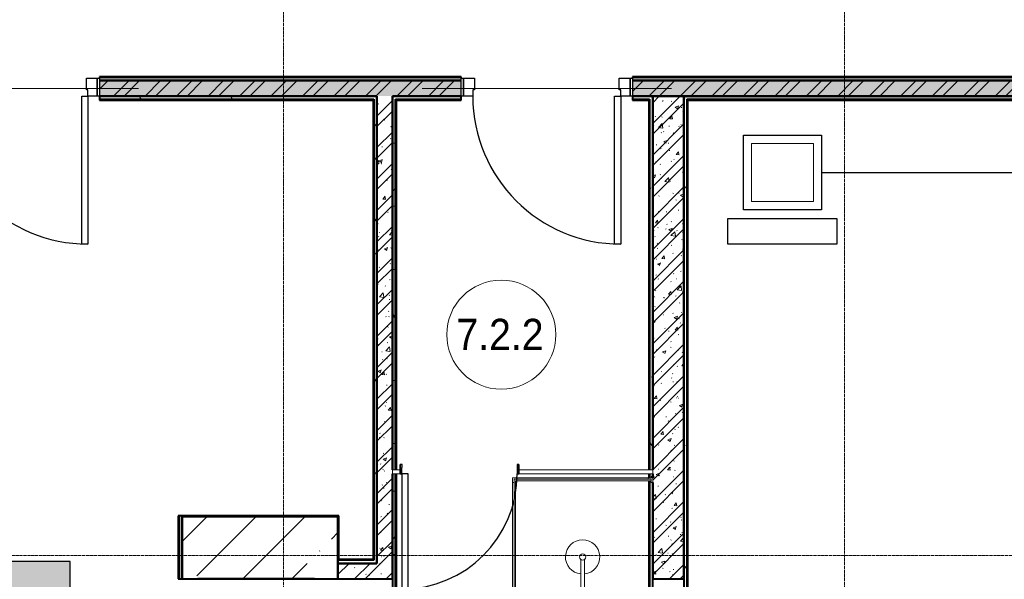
# Model space of a CAD drawing. Header units: millimetres. Extents: x -135639 to 224623, y -383017 to -59102.
# Tile 277 of 494: x 4520 to 10839, y -115374 to -111781. Entities that reach past the tile are written whole.
import ezdxf

# ---------------------------------------------------------------- set-up
doc = ezdxf.new("R2010")
doc.units = ezdxf.units.MM
doc.linetypes.add('Линия сетки', pattern=[25, 20, -2.5, 0, -2.5])
for name, color, linetype, lineweight in [('#СПС_КЛ_R3', 190, 'Continuous', 30), ('A-010-A_ROOM', 7, 'Continuous', 20), ('A-200-M_WALL', 7, 'Continuous', 18), ('A-200-M_WALL_INT', 7, 'Continuous', 18), ('A-200-M_WALL_PAT', 7, 'Continuous', 40), ('A-325-M_DOOR', 7, 'Continuous', 18), ('A-325-M_DOOR__FRAME', 7, 'Continuous', 30), ('A-325-M_DOOR_PANEL', 7, 'Continuous', 30), ('M-520-M_DRAINAGE_FW', 7, 'Continuous', 18), ('S-280-M_COLUMN', 7, 'Continuous', 18), ('S-280-M_STRUCT_FRAME', 7, 'Continuous', 18), ('Z-030-M_GRID', 7, 'Continuous', 9), ('Арматура воздуховодов', 7, 'Continuous', 18), ('ОС', 5, 'Continuous', 25), ('СС-011-ПОЖ-СИГНАЛИЗАЦИЯ', 1, 'Continuous', 30)]:
    doc.layers.add(name, color=color, linetype=linetype, lineweight=lineweight)
doc.layers.add('ССПС', color=5, linetype='Continuous')
doc.styles.add('1111', font='isocpeur.ttf')
doc.styles.add('Arial_2', font='arial.ttf', dxfattribs={"width": 0.9, "height": 400})
doc.styles.add('Reserve SS', font='arial.ttf', dxfattribs={"height": 2.5})
pattern_1 = [(50, (0, 0), (218.62117, -19.1268), [22.86, -251.46]), (355, (0, 0), (-42.2919, 229.2684), [18.288, -201.168]), (100.451, (18.22, -1.6), (176.3311, 210.13963), [19.428, -213.708]), (46.184, (0, 60.96), (325.29495, -50.4516), [34.29, -377.19]), (96.636, (27.1, 56.76), (284.883, 296.9127), [29.142, -320.562]), (351.184, (0, 60.96), (284.8858, 296.9107), [27.432, -301.752]), (21, (30.48, 45.72), (181.93753, -122.71832), [22.86, -251.46]), (326, (30.48, 45.72), (74.1622, 221.0262), [18.288, -201.168]), (71.451, (45.64, 35.5), (256.10035, 98.30526), [19.428, -213.708]), (37.5, (0, 0), (3.70639, 101.465895), [3.353, -195.377, 3.353, -200.863, -201.93]), (37.5, (0, 0), (3.70639, 101.465895), [-402.946, 3.353, -198.577]), (7.5, (0, 0), (80.18358, 120.21653), [3.353, -113.081, 3.353, -190.805, -76.962]), (7.5, (0, 0), (80.18358, 120.21653), [-310.591, 3.353, -73.609]), (327.5, (-67.97, 0), (162.70865, -6.87497), [3.353, -72.847, 3.353, -234.391, -315.468]), (327.5, (-67.97, 0), (162.70865, -6.87497), [-313.944, 3.353, -312.115]), (317.5, (-98.45, 0), (177.75468, 30.51183), [3.353, -95.707, 3.353, -154.534, -224.028]), (317.5, (-98.45, 0), (177.75468, 30.51183), [-256.946, 3.353, -220.675])]
pattern_2 = [(45, (0, 0), (-101.02788, 101.02788), []), (45, (67.35, 0), (-101.02788, 101.02788), [])]
pattern_3 = [(0, (0, 0), (406.4, 101.6), [33.528, -271.272, 33.528, -271.272, -1625.6]), (0, (0, 0), (406.4, 101.6), [-609.6, 33.528, -576.072, 33.528, -271.272, -711.2]), (0, (0, 0), (406.4, 101.6), [-1524, 33.528, -169.672, 33.528, -474.472]), (120, (152.4, 50.8), (-291.18818, 301.15272), [33.528, -271.272, 33.528, -271.272, -1625.6]), (120, (152.4, 50.8), (-291.18818, 301.15272), [-609.6, 33.528, -576.072, 33.528, -271.272, -711.2]), (120, (152.4, 50.8), (-291.18818, 301.15272), [-1524, 33.528, -169.672, 33.528, -474.472]), (240, (203.2, 254), (-115.21182, -402.75272), [33.528, -271.272, 33.528, -271.272, -1625.6]), (240, (203.2, 254), (-115.21182, -402.75272), [-609.6, 33.528, -576.072, 33.528, -271.272, -711.2]), (240, (203.2, 254), (-115.21182, -402.75272), [-1524, 33.528, -169.672, 33.528, -474.472])]

# ---------------------------------------------------------------- blocks, each defined once
blk = doc.blocks.new('101_Дверь_Однопольная - _ПЧ_Мет_900х2000_Служеб помещения_EI30_Пр-4451913-B1_-7_650_')
at = {"layer": 'A-325-M_DOOR', "color": 253, "lineweight": 30, "true_color": 0xaaaaaa}
for p, q in [((-550, 50), (-535, 50)), ((-550, -65), (-550, 50)), ((-535, 50), (-535, -65)), ((535, -65), (535, 50)), ((535, 50), (550, 50)), ((550, 50), (550, -65)), ((-535, -65), (-550, -65)), ((550, -65), (535, -65))]:
    blk.add_line(p, q, dxfattribs=at)
at = {"layer": 'A-325-M_DOOR__FRAME', "color": 253, "true_color": 0xaaaaaa}
for p, q in [((-535, 50), (-475, 50)), ((-535, -65), (-535, 50)), ((-475, 50), (-475, 10)), ((-475, 10), (-465, 10)), ((-465, 10), (-465, -65)), ((465, 10), (475, 10)), ((465, -65), (465, 10)), ((475, 50), (535, 50)), ((475, 10), (475, 50)), ((535, 50), (535, -65)), ((-465, -65), (-535, -65)), ((535, -65), (465, -65))]:
    blk.add_line(p, q, dxfattribs=at)
at = {"layer": 'A-325-M_DOOR_PANEL', "color": 253, "true_color": 0xaaaaaa}
for p, q in [((-475, 1000), (-435, 1000)), ((-475, 50), (-475, 1000)), ((-435, 1000), (-435, 50)), ((-435, 50), (-475, 50))]:
    blk.add_line(p, q, dxfattribs=at)
blk.add_arc((-475, 50), 950, 0, 90, dxfattribs=at)
blk = doc.blocks.new('MR_Душевой поддон - Санузел с душем_900х900-3351408-B1_-7_650_')
at = {"layer": 'M-520-M_DRAINAGE_FW', "color": 253, "true_color": 0xaaaaaa}
for p, q in [((-70, 900), (-100, 900)), ((-100, 900), (-100, 870)), ((-90, 870), (-90, 890)), ((-90, 890), (-70, 890)), ((790, 890), (-90, 890)), ((-90, 890), (-90, 10)), ((-70, 900), (770, 900)), ((-70, 890), (-70, 900)), ((800, 900), (770, 900)), ((770, 900), (770, 890)), ((770, 890), (790, 890)), ((790, 890), (790, 870)), ((790, 880), (790, 890)), ((800, 870), (800, 900)), ((-100, 30), (-100, 870)), ((-100, 870), (-90, 870)), ((-80, 10), (-80, 880)), ((-80, 880), (790, 880)), ((790, 870), (800, 870)), ((338.7, 20), (338.7, 375.1)), ((361.3, 375.1), (361.3, 20)), ((251.9, 129.1), (298.9, 129.1)), ((251.9, 120), (251.9, 129.1)), ((298.9, 129.1), (298.9, 120)), ((251.9, 120), (298.9, 120)), ((251.9, 92.5), (251.9, 120)), ((298.9, 120), (251.9, 120)), ((298.9, 92.5), (251.9, 92.5)), ((253.8, 92.5), (296.6, 92.5)), ((253.8, 42), (253.8, 92.5)), ((266.7, 73.7), (338.7, 73.7)), ((296.6, 92.5), (296.6, 73.7)), ((298.9, 120), (298.9, 92.5)), ((361.3, 73.7), (405, 73.7)), ((-100, 30), (-100, 0)), ((-90, 30), (-100, 30)), ((-90, 10), (-90, 30)), ((-70, 10), (-90, 10)), ((-90, 10), (-80, 10)), ((250.2, 20), (-80, 20)), ((-70, 0), (-70, 10)), ((250.2, 20), (310, 20)), ((250.2, 0), (250.2, 20)), ((266.7, 42), (253.8, 42)), ((264, 34), (296, 34)), ((264, 20), (264, 34)), ((296, 20), (264, 20)), ((338.7, 42), (266.7, 42)), ((266.7, 42), (293.6, 42)), ((266.7, 34), (266.7, 42)), ((293.6, 34), (266.7, 34)), ((293.6, 42), (293.6, 34)), ((296, 34), (296, 20)), ((338.7, 20), (310, 20)), ((310, 20), (310, 0)), ((361.3, 20), (338.7, 20)), ((405, 42), (361.3, 42)), ((400, 20), (361.3, 20)), ((400, 0), (400, 20)), ((400, 20), (405, 20)), ((-100, 0), (-70, 0)), ((310, 0), (250.2, 0)), ((405, 0), (400, 0))]:
    blk.add_line(p, q, dxfattribs=at)
for centre, radius, start, end in [((350, 391.5), 110, 275.91598, 264.08402), ((350, 391.5), 20, 0, 180), ((350, 391.5), 20, 180, 0), ((350, 391.5), 20, 235.4667, 304.5333), ((350, 56.1), 15.5, 137.00933, 222.99067), ((350, 56.1), 15.5, 317.00933, 42.99067)]:
    blk.add_arc(centre, radius, start, end, dxfattribs=at)
blk = doc.blocks.new('ПР - _ПЧ_1100_100_Оп250-250_Шаг300_Арм16_Арм10-3254885-B1_-7_650_')
at = {"layer": 'S-280-M_STRUCT_FRAME', "color": 21, "true_color": 0xffaaaa}
for p, q in [((-800, 0), (800, 0)), ((-800, 0), (-550, 0)), ((-465, 0), (465, 0)), ((-465, 0), (465, 0)), ((550, 0), (800, 0))]:
    blk.add_line(p, q, dxfattribs=at)
blk = doc.blocks.new('101_Дверь_Однопольная - _ПЧ_700х2000_Дверь пластиковая_Л-3605399-B1_-7_650_')
at = {"layer": 'A-325-M_DOOR', "color": 253, "lineweight": 30, "true_color": 0xaaaaaa}
for p, q in [((-380, 12.5), (-381, 12.5)), ((-381, 12.5), (-381, -47.5)), ((-380, -47.5), (-380, 12.5)), ((381, 12.5), (380, 12.5)), ((380, 12.5), (380, -47.5)), ((381, -47.5), (381, 12.5)), ((-381, -47.5), (-380, -47.5)), ((380, -47.5), (381, -47.5))]:
    blk.add_line(p, q, dxfattribs=at)
at = {"layer": 'A-325-M_DOOR__FRAME', "color": 253, "true_color": 0xaaaaaa}
for p, q in [((-370, 12.5), (-380, 12.5)), ((-380, 12.5), (-380, -47.5)), ((-370, -27.5), (-370, 12.5)), ((380, 12.5), (370, 12.5)), ((370, 12.5), (370, -27.5)), ((380, -47.5), (380, 12.5)), ((-380, -47.5), (-369, -47.5)), ((-369, -27.5), (-370, -27.5)), ((-369, -47.5), (-369, -27.5)), ((370, -27.5), (369, -27.5)), ((369, -27.5), (369, -47.5)), ((369, -47.5), (380, -47.5))]:
    blk.add_line(p, q, dxfattribs=at)
at = {"layer": 'A-325-M_DOOR_PANEL', "color": 253, "true_color": 0xaaaaaa}
for p, q in [((370, 752.5), (330, 752.5)), ((330, 752.5), (330, 12.5)), ((370, 12.5), (370, 752.5)), ((330, 12.5), (370, 12.5))]:
    blk.add_line(p, q, dxfattribs=at)
blk.add_arc((370, 12.5), 740, 90, 180, dxfattribs=at)
blk = doc.blocks.new('135_SLK_GD_AR_rvt-1-B1_-7_650_')
at = {"layer": 'A-200-M_WALL_PAT', "lineweight": 9, "true_color": 0xaaaaaa}
h = blk.add_hatch(dxfattribs=at)
h.set_pattern_fill('FP_11', color=253, style=0, pattern_type=2)
h.set_pattern_definition(pattern_3)
h.paths.add_polyline_path([(36130, 80650), (36150, 80650), (36150, 80670), (35900, 80670), (35900, 80650)])
h.paths.add_polyline_path([(34700, 80650), (34700, 80670), (28500, 80670), (28500, 80650), (33672.6, 80650)])
h.paths.add_polyline_path([(27400, 80650), (27400, 80670), (16590, 80670), (16590, 80650), (26140.5, 80650)])
h.paths.add_polyline_path([(15490, 80650), (15490, 80670), (13170, 80670), (13170, 80650), (14842.4, 80650)])
h.paths.add_polyline_path([(12070, 80650), (12070, 80670), (8750, 80670), (8750, 80650), (11076.3, 80650)])
h.paths.add_polyline_path([(7600, 80650), (7850, 80650), (7850, 80670), (7580, 80670), (7580, 80650)])
h = blk.add_hatch(dxfattribs=at)
h.set_pattern_fill('FP_1', color=253, style=0, pattern_type=2)
h.set_pattern_definition(pattern_1)
h.paths.add_polyline_path([(28625, 80550), (28650, 80550), (28650, 80650), (28500, 80650), (28500, 80550)])
h.paths.add_polyline_path([(27400, 80550), (27400, 80650), (16590, 80650), (16590, 80550), (26140.5, 80550)])
h.paths.add_polyline_path([(15490, 80550), (15490, 80650), (13170, 80650), (13170, 80550), (15050, 80550)])
h.paths.add_polyline_path([(12070, 80550), (12070, 80650), (8750, 80650), (8750, 80550), (11076.3, 80550)])
h.paths.add_polyline_path([(7700, 80550), (7850, 80550), (7850, 80650), (7700, 80650)])
h = blk.add_hatch(dxfattribs=at)
h.set_pattern_fill('FP_2', color=253, style=0, pattern_type=2)
h.set_pattern_definition(pattern_2)
h.paths.add_polyline_path([(28625, 80550), (28650, 80550), (28650, 80650), (28500, 80650), (28500, 80550)])
h.paths.add_polyline_path([(27400, 80550), (27400, 80650), (16590, 80650), (16590, 80550), (26140.5, 80550)])
h.paths.add_polyline_path([(15490, 80550), (15490, 80650), (13170, 80650), (13170, 80550), (15050, 80550)])
h.paths.add_polyline_path([(12070, 80550), (12070, 80650), (8750, 80650), (8750, 80550), (11076.3, 80550)])
h.paths.add_polyline_path([(7700, 80550), (7850, 80550), (7850, 80650), (7700, 80650)])
h = blk.add_hatch(dxfattribs=at)
h.set_pattern_fill('FP_11', color=253, style=0, pattern_type=2)
h.set_pattern_definition(pattern_3)
h.paths.add_polyline_path([(14930, 80530), (14930, 80550), (13170, 80550), (13170, 80530), (14925, 80530)])
h.paths.add_polyline_path([(12070, 80530), (12070, 80550), (9370, 80550), (9370, 80530), (11076.3, 80530)])
h = blk.add_hatch(dxfattribs=at)
h.set_pattern_fill('FP_11', color=253, style=0, pattern_type=2)
h.set_pattern_definition(pattern_3)
h.paths.add_polyline_path([(14950, 77570), (14950, 80550), (14930, 80550), (14930, 77570)])
h = blk.add_hatch(dxfattribs=at)
h.set_pattern_fill('FP_1', color=253, style=0, pattern_type=2)
h.set_pattern_definition(pattern_1)
h.paths.add_polyline_path([(15050, 77450), (15050, 80550), (14950, 80550), (14950, 77450)])
h = blk.add_hatch(dxfattribs=at)
h.set_pattern_fill('FP_2', color=253, style=0, pattern_type=2)
h.set_pattern_definition(pattern_2)
h.paths.add_polyline_path([(15050, 77450), (15050, 80550), (14950, 80550), (14950, 77450)])
h = blk.add_hatch(dxfattribs=at)
h.set_pattern_fill('FP_11', color=253, style=0, pattern_type=2)
h.set_pattern_definition(pattern_3)
h.paths.add_polyline_path([(16700, 80530), (16700, 80550), (16590, 80550), (16590, 80530), (16695, 80530)])
h.paths.add_polyline_path([(15490, 80530), (15490, 80550), (15050, 80550), (15050, 80530), (15070, 80530)])
h = blk.add_hatch(dxfattribs=at)
h.set_pattern_fill('FP_11', color=253, style=0, pattern_type=2)
h.set_pattern_definition(pattern_3)
h.paths.add_polyline_path([(15050, 77200), (15070, 77200), (15070, 78125), (15050, 78125), (15050, 77205)])
h.paths.add_polyline_path([(15050, 78150), (15070, 78150), (15070, 80530), (15050, 80530), (15050, 78990)])
h = blk.add_hatch(dxfattribs=at)
h.set_pattern_fill('FP_11', color=253, style=0, pattern_type=2)
h.set_pattern_definition(pattern_3)
h.paths.add_polyline_path([(16700, 77450.4), (16720, 77450.4), (16720, 78070), (16710, 78070), (16710, 78080), (16700, 78080), (16700, 77659.4)])
h.paths.add_polyline_path([(16715.8, 78100), (16720, 78100), (16720, 78125), (16700, 78125), (16700, 78100), (16710, 78100)])
h.paths.add_polyline_path([(16720, 78150), (16720, 80550), (16700, 80550), (16700, 78150), (16715.5, 78150)])
h = blk.add_hatch(dxfattribs=at)
h.set_pattern_fill('FP_1', color=253, style=0, pattern_type=2)
h.set_pattern_definition(pattern_1)
h.paths.add_polyline_path([(16720, 77450), (16920, 77450.4), (16920, 80550), (16720, 80550), (16720, 77450.4)])
h = blk.add_hatch(dxfattribs=at)
h.set_pattern_fill('FP_2', color=253, style=0, pattern_type=2)
h.set_pattern_definition(pattern_2)
h.paths.add_polyline_path([(16720, 77450), (16920, 77450.4), (16920, 80550), (16720, 80550), (16720, 77450.4)])
h = blk.add_hatch(dxfattribs=at)
h.set_pattern_fill('FP_11', color=253, style=0, pattern_type=2)
h.set_pattern_definition(pattern_3)
h.paths.add_polyline_path([(28625, 80530), (28630, 80530), (28630, 80550), (28500, 80550), (28500, 80530)])
h.paths.add_polyline_path([(27400, 80530), (27400, 80550), (16920, 80550), (16920, 80530), (26140.5, 80530)])
h = blk.add_hatch(dxfattribs=at)
h.set_pattern_fill('FP_11', color=253, style=0, pattern_type=2)
h.set_pattern_definition(pattern_3)
h.paths.add_polyline_path([(16920, 77450.4), (16940, 77450.4), (16940, 80530), (16920, 80530), (16920, 77659.4)])
h = blk.add_hatch(dxfattribs=at)
h.set_pattern_fill('FP_1', color=253, style=0, pattern_type=2)
h.set_pattern_definition(pattern_1)
h.paths.add_polyline_path([(14950, 77450), (14950, 77550), (14700, 77550), (14700, 77450), (14842.4, 77450)])
h = blk.add_hatch(dxfattribs=at)
h.set_pattern_fill('FP_2', color=253, style=0, pattern_type=2)
h.set_pattern_definition(pattern_2)
h.paths.add_polyline_path([(14950, 77450), (14950, 77550), (14700, 77550), (14700, 77450), (14842.4, 77450)])
h = blk.add_hatch(dxfattribs=at)
h.set_pattern_fill('FP_11', color=253, style=0, pattern_type=2)
h.set_pattern_definition(pattern_3)
h.paths.add_polyline_path([(13820, 77020), (13820, 77450), (13800, 77450), (13800, 77020)])
at = {"layer": 'A-200-M_WALL', "color": 253, "lineweight": 40, "true_color": 0xaaaaaa}
for p, q in [((15490, 80670), (13170, 80670)), ((15490, 80650), (13170, 80650)), ((13170, 80650), (15490, 80650)), ((27400, 80670), (16590, 80670)), ((27400, 80650), (16590, 80650)), ((16590, 80650), (27400, 80650)), ((13170, 80550), (14925, 80550)), ((14925, 80550), (13170, 80550)), ((13170, 80530), (14925, 80530)), ((14930, 80550), (14925, 80550)), ((14925, 80530), (14930, 80530)), ((14930, 80530), (14930, 77575)), ((14950, 80550), (14950, 77575)), ((14950, 77575), (14950, 80550)), ((15050, 80550), (15490, 80550)), ((15490, 80550), (15050, 80550)), ((15050, 80530), (15050, 80525)), ((15050, 78150), (15050, 80525)), ((15050, 80525), (15050, 78150)), ((15070, 80530), (15490, 80530)), ((15070, 80525), (15070, 80530)), ((15070, 78150), (15070, 80525)), ((16590, 80550), (16695, 80550)), ((16695, 80550), (16590, 80550)), ((16590, 80530), (16695, 80530)), ((16700, 80550), (16695, 80550)), ((16695, 80530), (16700, 80530)), ((16700, 80530), (16700, 78150)), ((16720, 80550), (16720, 78150)), ((16920, 80550), (16720, 80550)), ((16720, 80550), (16920, 80550)), ((16720, 78150), (16720, 80550)), ((16920, 80550), (27400, 80550)), ((27400, 80550), (16920, 80550)), ((16920, 80530), (16920, 80525)), ((16920, 77450.4), (16920, 80525)), ((16920, 80525), (16920, 77450.4)), ((16940, 80530), (27400, 80530)), ((16940, 80525), (16940, 80530)), ((16940, 77450.4), (16940, 80525)), ((15050, 77450), (15050, 78125)), ((15050, 78125), (15050, 77450)), ((15070, 77205), (15070, 78125)), ((16700, 78125), (16700, 78100)), ((16720, 78125), (16720, 78100)), ((16720, 78100), (16720, 78125)), ((16700, 78080), (16700, 77450.4)), ((16720, 78070), (16720, 77450.4)), ((16720, 77450.4), (16720, 78070)), ((13680, 77855), (13680, 77450)), ((13700, 77855), (13700, 77850)), ((14705, 77570), (14700, 77570)), ((14700, 77550), (14705, 77550)), ((14930, 77570), (14705, 77570)), ((14950, 77550), (14705, 77550)), ((14705, 77550), (14950, 77550)), ((14930, 77575), (14930, 77570)), ((14950, 77570), (14950, 77575)), ((13820, 77445), (13820, 77450)), ((16700, 77450.4), (16700, 77400)), ((16920, 77450), (16920, 77450.4)), ((16920, 77450.4), (16920, 77450)), ((16940, 77400), (16940, 77450.4))]:
    blk.add_line(p, q, dxfattribs=at)
at = {"layer": 'A-200-M_WALL_INT', "color": 253, "lineweight": 40, "true_color": 0xaaaaaa}
for p, q in [((15490, 80675), (13170, 80675)), ((13170, 80675), (13170, 80665)), ((15490, 80665), (15490, 80675)), ((27400, 80675), (16590, 80675)), ((16590, 80675), (16590, 80665)), ((13170, 80550), (13170, 80525)), ((13170, 80525), (14925, 80525)), ((14925, 80550), (14950, 80550)), ((14925, 80525), (14925, 77575)), ((14950, 80550), (14930, 80550)), ((15050, 80525), (15050, 80550)), ((15050, 80550), (15050, 80530)), ((15075, 80525), (15490, 80525)), ((15075, 78150), (15075, 80525)), ((15490, 80525), (15490, 80550)), ((16590, 80550), (16590, 80525)), ((16590, 80525), (16695, 80525)), ((16695, 80550), (16720, 80550)), ((16695, 80525), (16695, 78150)), ((16720, 80550), (16700, 80550)), ((16920, 80525), (16920, 80550)), ((16920, 80550), (16920, 80530)), ((16945, 80525), (27400, 80525)), ((16945, 77450.4), (16945, 80525)), ((15075, 77205), (15075, 78125)), ((16695, 78125), (16695, 78100)), ((16695, 78080), (16695, 77450.4)), ((13700, 77855), (13675, 77855)), ((13675, 77855), (13675, 77450)), ((14705, 77855), (13700, 77855)), ((14705, 77850), (14705, 77855)), ((13700, 77450), (13700, 77850)), ((13700, 77850), (14700, 77850)), ((14700, 77850), (14700, 77570)), ((14705, 77575), (14705, 77850)), ((14700, 77570), (14700, 77550)), ((14705, 77550), (14700, 77550)), ((14700, 77550), (14700, 77450)), ((14925, 77575), (14705, 77575)), ((14950, 77575), (14950, 77550)), ((14950, 77550), (14950, 77570)), ((13675, 77450), (13700, 77450)), ((13820, 77450), (13800, 77450)), ((13800, 77450), (13800, 77445)), ((14550, 77450), (13820, 77450)), ((14550, 77445), (14550, 77450)), ((14700, 77450), (14950, 77450)), ((14950, 77450), (15050, 77450)), ((15050, 77450), (15050, 77205)), ((16695, 77450.4), (16695, 77400)), ((16720, 77450.4), (16720, 77450)), ((16720, 77400), (16720, 77450.4)), ((16720, 77450), (16920, 77450)), ((16920, 77450), (16920, 77400)), ((16945, 77400), (16945, 77450.4))]:
    blk.add_line(p, q, dxfattribs=at)
at = {"layer": 'A-200-M_WALL_INT', "color": 253, "true_color": 0xaaaaaa}
for p, q in [((15050, 78150), (15099, 78150)), ((15050, 78150), (15050, 78125)), ((15099, 78125), (15050, 78125)), ((15861, 78150), (16720, 78150)), ((16720, 78125), (15861, 78125)), ((16720, 78150), (16720, 78125))]:
    blk.add_line(p, q, dxfattribs=at)
at = {"layer": 'A-325-M_DOOR', "color": 253, "lineweight": 18, "true_color": 0xaaaaaa, "rotation": 180}
for name, p in [('101_Дверь_Однопольная - _ПЧ_Мет_900х2000_Служеб помещения_EI30_Пр-4451913-B1_-7_650_', (12620, 80600)), ('101_Дверь_Однопольная - _ПЧ_Мет_900х2000_Служеб помещения_EI30_Пр-4451913-B1_-7_650_', (16040, 80600)), ('101_Дверь_Однопольная - _ПЧ_700х2000_Дверь пластиковая_Л-3605399-B1_-7_650_', (15480, 78137.5))]:
    blk.add_blockref(name, p, dxfattribs=at)
at = {"layer": 'M-520-M_DRAINAGE_FW', "color": 253, "lineweight": 18, "true_color": 0xaaaaaa}
blk.add_blockref('MR_Душевой поддон - Санузел с душем_900х900-3351408-B1_-7_650_', (15920, 77200), dxfattribs=at)
at = {"layer": 'S-280-M_STRUCT_FRAME', "color": 253, "lineweight": 18, "true_color": 0xaaaaaa, "rotation": 180}
for p in [(12620, 80600), (16040, 80600)]:
    blk.add_blockref('ПР - _ПЧ_1100_100_Оп250-250_Шаг300_Арм16_Арм10-3254885-B1_-7_650_', p, dxfattribs=at)
blk = doc.blocks.new('135_SLK_GD_KR_rvt-1-B1_-7_650_')
at = {"layer": 'S-280-M_COLUMN', "lineweight": 9, "true_color": 0xaaaaaa}
h = blk.add_hatch(dxfattribs=at)
h.set_pattern_fill('FP_20', color=253, style=0, pattern_type=2)
h.set_pattern_definition([(45, (0, 0), (-314.309, 314.309), []), (45, (314.3, 0), (-314.309, 314.309), [555.625, -111.125, 3.353, -107.772])])
h.paths.add_polyline_path([(14700, 77450), (14700, 77850), (13700, 77850), (13700, 77450), (13900.8, 77450)])
at = {"layer": 'S-280-M_COLUMN', "color": 253, "lineweight": 40, "true_color": 0xaaaaaa}
for p, q in [((14700, 77850), (13700, 77850)), ((13700, 77850), (13700, 77450)), ((14700, 77450), (14700, 77850)), ((13700, 77450), (14700, 77450))]:
    blk.add_line(p, q, dxfattribs=at)
blk = doc.blocks.new('050_Марка_Помещение - Номер-620969-B1_-7_650_')
at = {"layer": 'A-010-A_ROOM', "color": 253, "true_color": 0xaaaaaa}
blk.add_circle((0, 0), 3.5, dxfattribs=at)
blk = doc.blocks.new('-1 эт')
at = {"layer": 'Z-030-M_GRID', "color": 253, "linetype": 'Линия сетки', "true_color": 0xaaaaaa}
for p, q in [((14350, -19700.2), (14350, 89250.8)), ((17950, -19700), (17950, 89251)), ((155946.9, 77600), (-3682.8, 77600))]:
    blk.add_line(p, q, dxfattribs=at)
at = {"lineweight": 5}
for name in ['135_SLK_GD_KR_rvt-1-B1_-7_650_', '135_SLK_GD_AR_rvt-1-B1_-7_650_']:
    blk.add_blockref(name, (0, 0), dxfattribs=at)
at = {"layer": 'A-010-A_ROOM', "color": 253, "true_color": 0xaaaaaa, "xscale": 99.99999999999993, "yscale": 99.99999999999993, "zscale": 99.99999999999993}
blk.add_blockref('050_Марка_Помещение - Номер-620969-B1_-7_650_', (15747.8, 79018.6), dxfattribs=at)
at = {"layer": 'A-010-A_ROOM', "color": 253, "lineweight": 9, "true_color": 0xaaaaaa, "insert": (15460, 79120.3), "char_height": 200, "width": 692.658, "attachment_point": 1, "style": 'Arial_2'}
blk.add_mtext('7.2.2', dxfattribs=at)
blk = doc.blocks.new('ger')
at = {"lineweight": 40, "ltscale": 2, "true_color": 0xffffff}
h = blk.add_hatch(color=7, dxfattribs=at)
h.dxf.hatch_style = 1
h.paths.add_polyline_path([(491036.1, -67335.5), (491036.1, -66842.7), (490344.7, -66842.7), (490344.7, -67335.5)])
at = {"layer": 'ОС', "color": 1, "lineweight": 30}
blk.add_lwpolyline([(491036.1, -66842.7), (490344.7, -66842.7), (490344.7, -67335.5), (491036.1, -67335.5)], close=True, dxfattribs=at)
at = {"layer": 'ССПС', "color": 1, "lineweight": -2, "ltscale": 1000, "style": '1111', "width": 0.8}
blk.add_text('МДУ-1С', height=180, dxfattribs=at).set_placement((490370.6, -67185.8))
blk = doc.blocks.new('Персональный компьютер v4')
for points in [[(-2.5, 7), (-2.5, 7), (2.5, 7), (2.5, 7), (2.5, 2.21), (2.5, 2.21), (-2.5, 2.21), (-2.5, 2.21)], [(-3.5, 1.652), (-3.5, 1.652), (3.5, 1.652), (3.5, 1.652), (3.5, 0), (3.5, 0), (-3.5, 0), (-3.5, 0)]]:
    blk.add_lwpolyline(points, close=True)
at = {"lineweight": 15}
blk.add_lwpolyline([(-1.987, 6.463), (-1.987, 6.463), (1.987, 6.463), (1.987, 6.463), (1.987, 2.748), (1.987, 2.728), (-1.987, 2.728), (-1.987, 2.748)], close=True, dxfattribs=at)
at = {"style": 'Reserve SS', "flags": 8}
blk.add_attdef('КОЛИЧЕСТВО', (2.874, 7.617), '', height=2.5, dxfattribs=at)

msp = doc.modelspace()

# ---------------------------------------------------------------- linework, layer by layer
at = {"layer": '#СПС_КЛ_R3', "lineweight": 30}
msp.add_lwpolyline([(9665.4, -112761), (19933.1, -112761), (19933.1, -111987.8), (28543.4, -111987.8), (28543.4, -113648.2), (36449.8, -113648.2), (36449.8, -112640.5), (37204, -112640.5), (37204, -112875.9), (36670.6, -112875.9), (36670.6, -113831.7), (35323.3, -113831.7), (35323.3, -121125.3), (37150.8, -121125.3), (37150.8, -124382.9), (44149.5, -124382.9), (44149.5, -127515.8), (40538.8, -127515.8), (40538.8, -134422.3), (63531.5, -134422.3), (63531.5, -142519.4), (68464.5, -142519.4)], dxfattribs=at)

# ---------------------------------------------------------------- block references
msp.add_blockref('-1 эт', (-8136.8, -192821.5))
at = {"layer": 'Арматура воздуховодов', "lineweight": 30}
msp.add_blockref('ger', (-486192.7, -48417.4), dxfattribs=at)
at = {"layer": 'СС-011-ПОЖ-СИГНАЛИЗАЦИЯ', "color": 252, "xscale": 100, "yscale": 100, "zscale": 100}
msp.add_blockref('Персональный компьютер v4', (9415.4, -113221.5), dxfattribs=at)

doc.saveas('drawing.dxf')
